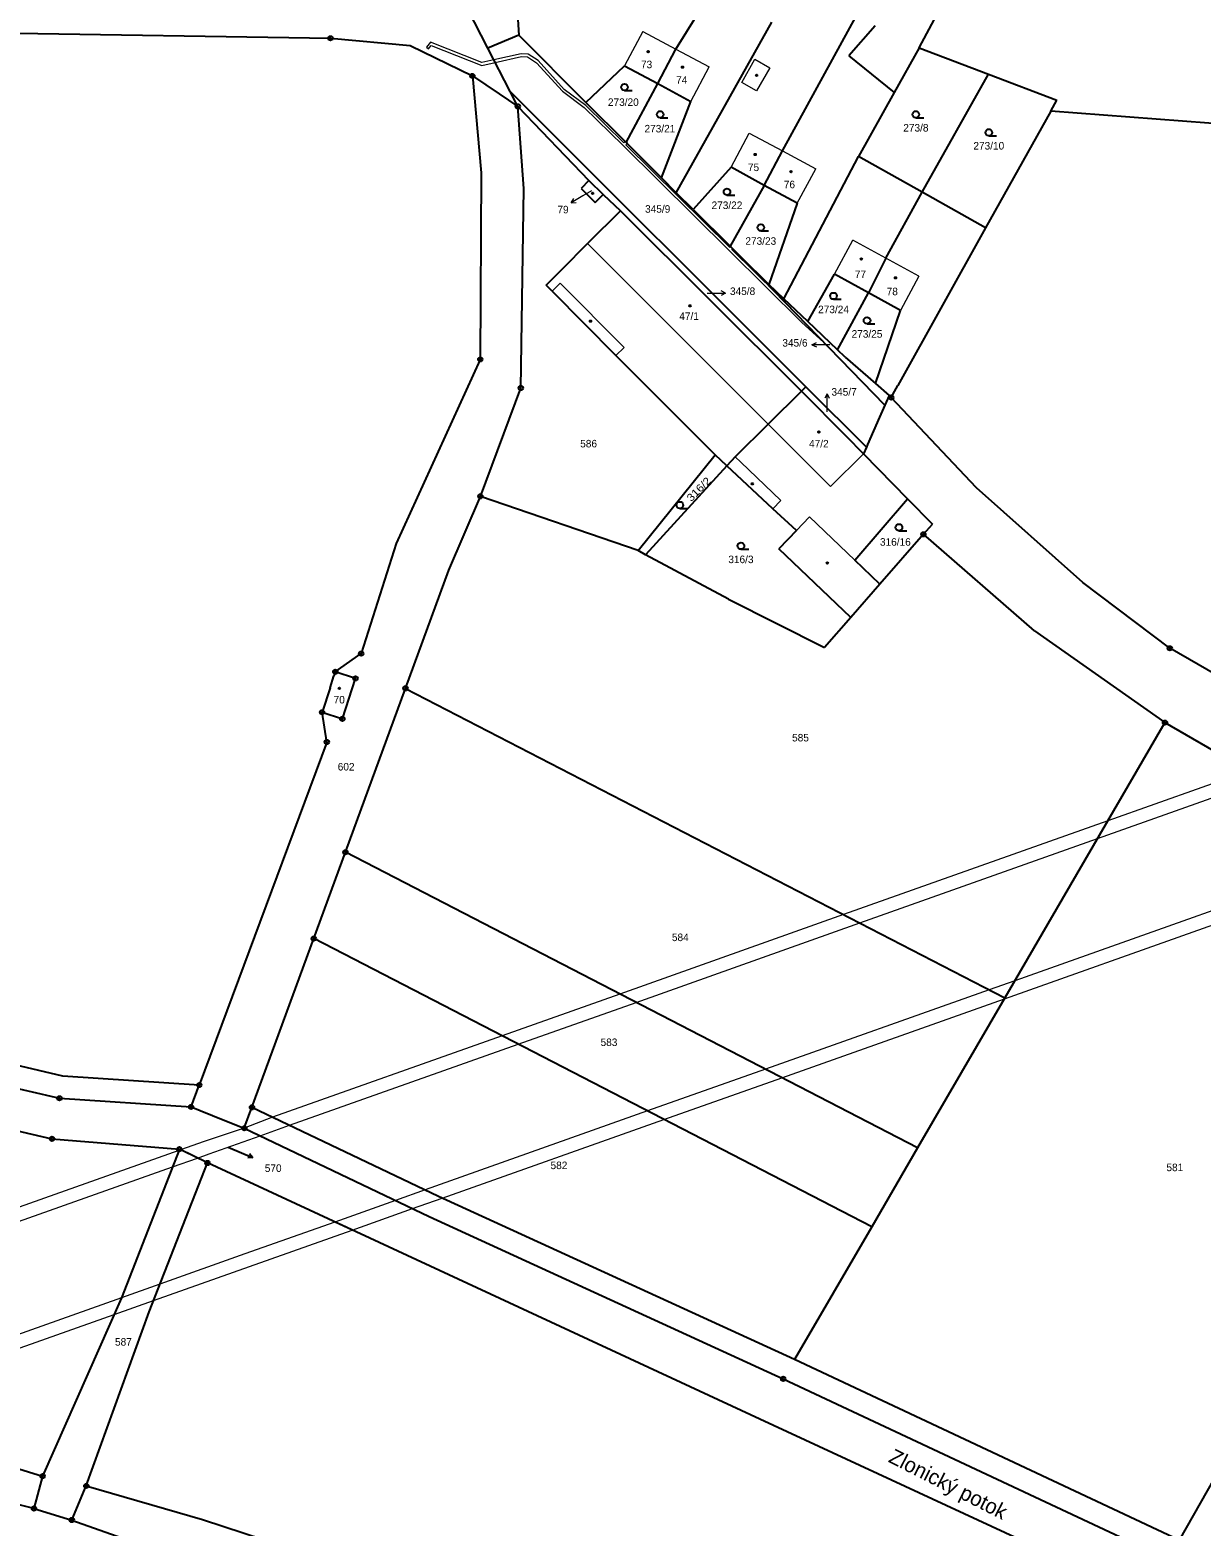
# Model space of a CAD drawing. Extents: x -759947 to -757003, y -1019641 to -1017100.
# Drawn here: x -758964.9 to -758700.7, y -1018773.9 to -1018436.3 of the extents above; entities that cross this region are included whole.
import ezdxf
from ezdxf.enums import TextEntityAlignment as Align

# ---------------------------------------------------------------- set-up
doc = ezdxf.new("R2010")
doc.units = 0
doc.header["$LTSCALE"] = 0.68
for name, color, linetype, lineweight in [('1', 7, 'Continuous', 25), ('13', 7, 'Continuous', 13), ('3', 7, 'Continuous', 25), ('4', 7, 'Continuous', 13), ('5', 7, 'Continuous', 25), ('7', 7, 'Continuous', 13), ('8', 7, 'Continuous', 25)]:
    doc.layers.add(name, color=color, linetype=linetype, lineweight=lineweight)
doc.layers.add('2', color=7, linetype='Continuous')

msp = doc.modelspace()

# ---------------------------------------------------------------- linework, layer by layer
at = {"layer": '1'}
for p, q in [((-758764.33, -1018440.35), (-758753.03, -1018419.23)), ((-758861.61, -1018440.43), (-758870.7, -1018422.76)), ((-758819.17, -1018440.68), (-758810.7, -1018426.99)), ((-758855.05, -1018430.41), (-758854.65, -1018437.49)), ((-758819.12, -1018473.07), (-758797.54, -1018434.61)), ((-758795.15, -1018463.63), (-758778.26, -1018432.71)), ((-758978.24, -1018436.89), (-758897.12, -1018438.22)), ((-758854.65, -1018437.49), (-758861.61, -1018440.43)), ((-758839.48, -1018452.69), (-758854.65, -1018437.49)), ((-758774.23, -1018435.43), (-758780.16, -1018442.19)), ((-758897.12, -1018438.22), (-758879.11, -1018439.86)), ((-758879.11, -1018439.86), (-758865.1, -1018446.71)), ((-758856.58, -1018450.2), (-758861.61, -1018440.43)), ((-758823.27, -1018448.39), (-758819.17, -1018440.68)), ((-758764.33, -1018440.35), (-758769.96, -1018450.45)), ((-758764.33, -1018440.35), (-758748.67, -1018446.31)), ((-758839.48, -1018452.69), (-758830.77, -1018444.4)), ((-758830.77, -1018444.4), (-758823.27, -1018448.39)), ((-758780.16, -1018442.19), (-758769.96, -1018450.45)), ((-758865.1, -1018446.71), (-758859.08, -1018450.74)), ((-758865.1, -1018446.71), (-758863.12, -1018468.6)), ((-758763.6, -1018472.94), (-758748.67, -1018446.31)), ((-758748.67, -1018446.31), (-758733.24, -1018452.19)), ((-758859.08, -1018450.74), (-758854.84, -1018453.58)), ((-758854.84, -1018453.58), (-758856.58, -1018450.2)), ((-758856.58, -1018450.2), (-758789.88, -1018516.85)), ((-758830.43, -1018461.74), (-758823.27, -1018448.39)), ((-758823.27, -1018448.39), (-758815.81, -1018452.49)), ((-758769.96, -1018450.45), (-758777.99, -1018464.92)), ((-758854.84, -1018453.58), (-758838.81, -1018470.28)), ((-758853.48, -1018472.11), (-758854.84, -1018453.58)), ((-758830.43, -1018461.74), (-758839.48, -1018452.69)), ((-758822.45, -1018469.74), (-758815.81, -1018452.49)), ((-758734.62, -1018454.67), (-758749.31, -1018481.02)), ((-758734.62, -1018454.67), (-758733.24, -1018452.19)), ((-758668.79, -1018459.65), (-758734.62, -1018454.67)), ((-758822.45, -1018469.74), (-758830.43, -1018461.74)), ((-758799.3, -1018471.42), (-758795.15, -1018463.63)), ((-758794.82, -1018497), (-758777.99, -1018464.92)), ((-758763.6, -1018472.94), (-758777.99, -1018464.92)), ((-758806.75, -1018467.31), (-758815.31, -1018476.89)), ((-758799.3, -1018471.42), (-758806.75, -1018467.31)), ((-758863.12, -1018468.6), (-758863.32, -1018510.68)), ((-758838.81, -1018470.28), (-758840.59, -1018472.13)), ((-758838.81, -1018470.28), (-758835.61, -1018473.44)), ((-758819.12, -1018473.07), (-758822.45, -1018469.74)), ((-758799.3, -1018471.42), (-758806.97, -1018485.09)), ((-758791.8, -1018475.42), (-758799.3, -1018471.42)), ((-758854.17, -1018517.13), (-758853.48, -1018472.11)), ((-758840.59, -1018472.13), (-758837.39, -1018475.27)), ((-758837.39, -1018475.27), (-758835.61, -1018473.44)), ((-758835.61, -1018473.44), (-758831.72, -1018477.12)), ((-758815.31, -1018476.89), (-758819.12, -1018473.07)), ((-758771.84, -1018487.83), (-758763.6, -1018472.94)), ((-758749.31, -1018481.02), (-758763.6, -1018472.94)), ((-758831.72, -1018477.12), (-758839.07, -1018484.43)), ((-758790.89, -1018517.86), (-758831.72, -1018477.12)), ((-758815.31, -1018476.89), (-758806.97, -1018485.09)), ((-758791.8, -1018475.42), (-758798.23, -1018493.76)), ((-758749.31, -1018481.02), (-758769.15, -1018516.57)), ((-758844.75, -1018490.27), (-758839.16, -1018484.52)), ((-758839.16, -1018484.52), (-758839.07, -1018484.43)), ((-758806.97, -1018485.09), (-758804.52, -1018487.56)), ((-758804.52, -1018487.56), (-758798.23, -1018493.76)), ((-758772.05, -1018521.01), (-758804.52, -1018487.56)), ((-758771.84, -1018487.83), (-758775.77, -1018495.67)), ((-758848.46, -1018493.96), (-758844.75, -1018490.27)), ((-758789.39, -1018502.16), (-758783.44, -1018491.47)), ((-758775.77, -1018495.67), (-758783.44, -1018491.47)), ((-758847.11, -1018495.31), (-758848.46, -1018493.96)), ((-758847.11, -1018495.31), (-758832.72, -1018509.77)), ((-758794.82, -1018497), (-758798.23, -1018493.76)), ((-758789.39, -1018502.16), (-758794.82, -1018497)), ((-758782.71, -1018508.51), (-758775.77, -1018495.67)), ((-758768.5, -1018499.64), (-758775.77, -1018495.67)), ((-758782.71, -1018508.51), (-758789.39, -1018502.16)), ((-758774.19, -1018516.08), (-758768.5, -1018499.64)), ((-758780.99, -1018510.14), (-758782.71, -1018508.51)), ((-758863.32, -1018510.68), (-758882.32, -1018552.24)), ((-758832.72, -1018509.77), (-758810.36, -1018532.24)), ((-758780.99, -1018510.14), (-758774.19, -1018516.08)), ((-758863.3, -1018541.58), (-758854.17, -1018517.13)), ((-758790.89, -1018517.86), (-758798.34, -1018525.26)), ((-758790.89, -1018517.86), (-758789.88, -1018516.85)), ((-758780.73, -1018528.1), (-758790.89, -1018517.86)), ((-758789.88, -1018516.85), (-758776.21, -1018530.51)), ((-758774.19, -1018516.08), (-758771.08, -1018518.79)), ((-758771.08, -1018518.79), (-758772.05, -1018521.01)), ((-758771.08, -1018518.79), (-758770.61, -1018519.28)), ((-758770.61, -1018519.28), (-758769.15, -1018516.57)), ((-758772.05, -1018521.01), (-758773.25, -1018523.74)), ((-758751.37, -1018539.67), (-758770.61, -1018519.28)), ((-758798.34, -1018525.26), (-758805.8, -1018532.65)), ((-758773.25, -1018523.74), (-758775.93, -1018529.86)), ((-758776.85, -1018531.97), (-758780.73, -1018528.1)), ((-758827.72, -1018553.83), (-758810.36, -1018532.24)), ((-758807.69, -1018534.72), (-758810.36, -1018532.24)), ((-758805.8, -1018532.65), (-758807.69, -1018534.72)), ((-758776.21, -1018530.51), (-758776.85, -1018531.97)), ((-758776.85, -1018531.97), (-758766.92, -1018542.11)), ((-758775.93, -1018529.86), (-758776.21, -1018530.51)), ((-758807.69, -1018534.72), (-758826.03, -1018554.74)), ((-758797.31, -1018544.36), (-758807.69, -1018534.72)), ((-758870.41, -1018558.22), (-758863.3, -1018541.58)), ((-758827.72, -1018553.83), (-758863.3, -1018541.58)), ((-758778.83, -1018556), (-758766.92, -1018542.11)), ((-758766.92, -1018542.11), (-758761.33, -1018547.82)), ((-758727.4, -1018561), (-758751.37, -1018539.67)), ((-758792.01, -1018549.28), (-758797.31, -1018544.36)), ((-758792.01, -1018549.28), (-758795.98, -1018553.42)), ((-758763.36, -1018550.14), (-758761.33, -1018547.82)), ((-758882.32, -1018552.24), (-758890.2, -1018577.06)), ((-758763.36, -1018550.14), (-758773.19, -1018561.41)), ((-758738.31, -1018571.89), (-758763.36, -1018550.14)), ((-758826.03, -1018554.74), (-758827.72, -1018553.83)), ((-758807.31, -1018564.78), (-758826.03, -1018554.74)), ((-758779.76, -1018568.94), (-758795.98, -1018553.42)), ((-758773.19, -1018561.41), (-758778.83, -1018556)), ((-758880.19, -1018584.9), (-758870.41, -1018558.22)), ((-758773.19, -1018561.41), (-758779.76, -1018568.94)), ((-758707.76, -1018575.85), (-758727.4, -1018561)), ((-758807.31, -1018564.78), (-758785.65, -1018575.68)), ((-758779.76, -1018568.94), (-758785.65, -1018575.68)), ((-758738.31, -1018571.89), (-758708.86, -1018592.62)), ((-758620.29, -1018626.16), (-758707.76, -1018575.85)), ((-758896.03, -1018581.16), (-758890.2, -1018577.06)), ((-758897.21, -1018584.78), (-758896.34, -1018582.11)), ((-758896.03, -1018581.16), (-758896.34, -1018582.11)), ((-758891.47, -1018582.65), (-758896.03, -1018581.16)), ((-758894.44, -1018591.78), (-758891.47, -1018582.65)), ((-758897.21, -1018584.78), (-758899.01, -1018590.29)), ((-758893.74, -1018621.88), (-758880.19, -1018584.9)), ((-758880.19, -1018584.9), (-758744.99, -1018654.76)), ((-758899.01, -1018590.29), (-758894.44, -1018591.78)), ((-758897.94, -1018597.01), (-758899.01, -1018590.29)), ((-758708.86, -1018592.62), (-758744.99, -1018654.76)), ((-758708.86, -1018592.62), (-758675.8, -1018611.72)), ((-758897.94, -1018597.01), (-758926.72, -1018674.41)), ((-758900.88, -1018641.36), (-758893.74, -1018621.88)), ((-758764.66, -1018688.58), (-758893.74, -1018621.88)), ((-758627.3, -1018638.55), (-758705.63, -1018777.1)), ((-758914.83, -1018679.44), (-758900.88, -1018641.36)), ((-758775.02, -1018706.39), (-758900.88, -1018641.36)), ((-758744.99, -1018654.76), (-758764.66, -1018688.58)), ((-759085.07, -1018657.87), (-758959.96, -1018686.53)), ((-758957.52, -1018672.43), (-759017.7, -1018658.31)), ((-759018.84, -1018663.18), (-758958.26, -1018677.39)), ((-758926.72, -1018674.41), (-758957.52, -1018672.43)), ((-758928.57, -1018679.34), (-758926.72, -1018674.41)), ((-758958.26, -1018677.39), (-758928.57, -1018679.34)), ((-758928.57, -1018679.34), (-758926.55, -1018680.15)), ((-758926.55, -1018680.15), (-758920.93, -1018682.41)), ((-758916.56, -1018684.16), (-758914.83, -1018679.44)), ((-758872.77, -1018699.52), (-758914.83, -1018679.44)), ((-758920.93, -1018682.41), (-758916.56, -1018684.16)), ((-758916.56, -1018684.16), (-758874.89, -1018704.05)), ((-758959.96, -1018686.53), (-758931.21, -1018688.88)), ((-758931.21, -1018688.88), (-758944.27, -1018722.43)), ((-758924.87, -1018691.99), (-758931.21, -1018688.88)), ((-758764.66, -1018688.58), (-758775.02, -1018706.39)), ((-758938.03, -1018725.59), (-758924.87, -1018691.99)), ((-758800.25, -1018749.79), (-758924.87, -1018691.99)), ((-758792.45, -1018736.36), (-758872.77, -1018699.52)), ((-758874.89, -1018704.05), (-758794.98, -1018740.7)), ((-758775.02, -1018706.39), (-758792.45, -1018736.36)), ((-758944.27, -1018722.43), (-758962.06, -1018762.66)), ((-758952.2, -1018764.85), (-758938.03, -1018725.59)), ((-758705.63, -1018777.1), (-758792.45, -1018736.36)), ((-759033.69, -1018740.44), (-758962.06, -1018762.66)), ((-758794.98, -1018740.7), (-758708.09, -1018781.46)), ((-758643.3, -1018822.47), (-758800.25, -1018749.79)), ((-758964.01, -1018769.96), (-759016.24, -1018757.08)), ((-758962.06, -1018762.66), (-758964.01, -1018769.96)), ((-758955.47, -1018772.55), (-758952.2, -1018764.85)), ((-758952.2, -1018764.85), (-758925.98, -1018772.45)), ((-758964.01, -1018769.96), (-758955.47, -1018772.55)), ((-758955.47, -1018772.55), (-758935.46, -1018779.65)), ((-758925.98, -1018772.45), (-758884.11, -1018786.12))]:
    msp.add_line(p, q, dxfattribs=at)
at = {"layer": '13'}
for points in [[(-758875.49, -1018440.25), (-758875.03, -1018440.63), (-758874.39, -1018439.85), (-758863, -1018444.34), (-758859.94, -1018443.66), (-758860.23, -1018443.11), (-758862.96, -1018443.72), (-758874.57, -1018439.13)], [(-758839.91, -1018453.84), (-758831.11, -1018462.45), (-758807.21, -1018486.1), (-758790.75, -1018502.35), (-758785.88, -1018506.77), (-758796.42, -1018495.9), (-758806.6, -1018485.87), (-758806.41, -1018485.65), (-758806.86, -1018485.2), (-758807.05, -1018485.42), (-758830.46, -1018462.26), (-758830.2, -1018461.97), (-758830.43, -1018461.74), (-758830.67, -1018461.5), (-758830.93, -1018461.79), (-758839.51, -1018453.38), (-758844.41, -1018449.75), (-758850.27, -1018443.27), (-758852.5, -1018441.8), (-758854.11, -1018441.75), (-758860.23, -1018443.11), (-758859.94, -1018443.66), (-758854.05, -1018442.35), (-758852.68, -1018442.4), (-758850.67, -1018443.73), (-758844.81, -1018450.19)], [(-758830.59, -1018461.42), (-758830.67, -1018461.5), (-758830.43, -1018461.74), (-758830.38, -1018461.64)], [(-758830.38, -1018461.64), (-758830.43, -1018461.74), (-758830.2, -1018461.97), (-758830.13, -1018461.89)], [(-758724.08, -1018618.8), (-758686.59, -1018605.49), (-758689.97, -1018603.53), (-758721.76, -1018614.81)], [(-758777.73, -1018637.84), (-758724.08, -1018618.8), (-758721.76, -1018614.81), (-758781.37, -1018635.96)], [(-758742.72, -1018650.86), (-758744.99, -1018654.76), (-758745.08, -1018654.92), (-758655.3, -1018623.06), (-758658.85, -1018621.1)], [(-758781.37, -1018635.96), (-758831.84, -1018653.87), (-758828.19, -1018655.75), (-758777.73, -1018637.84)], [(-758744.99, -1018654.76), (-758742.72, -1018650.86), (-758748.54, -1018652.92)], [(-758854.77, -1018665.18), (-758828.19, -1018655.75), (-758831.84, -1018653.87), (-758858.42, -1018663.3)], [(-758748.54, -1018652.92), (-758799.01, -1018670.83), (-758795.31, -1018672.74), (-758745.08, -1018654.92), (-758744.99, -1018654.76)], [(-758858.42, -1018663.3), (-758910.18, -1018681.66), (-758906.35, -1018683.49), (-758854.77, -1018665.18)], [(-758821.89, -1018682.17), (-758795.31, -1018672.74), (-758799.01, -1018670.83), (-758825.58, -1018680.26)], [(-758825.58, -1018680.26), (-758875.79, -1018698.08), (-758872.77, -1018699.52), (-758871.91, -1018699.92), (-758821.89, -1018682.17)], [(-758916.56, -1018684.16), (-758925.6, -1018687.13), (-758930.92, -1018689.02), (-758927.15, -1018690.87), (-758924.45, -1018689.92), (-758913.01, -1018685.86)], [(-758910.18, -1018681.66), (-758916.56, -1018684.16), (-758913.01, -1018685.86), (-758906.35, -1018683.49)], [(-758931.32, -1018689.16), (-759057.03, -1018733.77), (-759052.08, -1018735.18), (-758932.76, -1018692.86)], [(-758931.21, -1018688.88), (-758931.32, -1018689.16), (-758932.76, -1018692.86), (-758927.15, -1018690.87), (-758930.92, -1018689.02)], [(-758875.79, -1018698.08), (-758882.45, -1018700.44), (-758878.59, -1018702.29), (-758871.91, -1018699.92), (-758872.77, -1018699.52)], [(-758892.23, -1018707.13), (-758878.59, -1018702.29), (-758882.45, -1018700.44), (-758896.16, -1018705.31)], [(-758896.16, -1018705.31), (-758916.44, -1018712.51), (-758935.58, -1018719.33), (-758937.02, -1018723.02), (-758915.42, -1018715.36), (-758892.23, -1018707.13)], [(-758944.27, -1018722.43), (-758945.93, -1018726.18), (-758937.02, -1018723.02), (-758935.58, -1018719.33)], [(-758944.27, -1018722.43), (-759013.08, -1018746.83), (-759008.31, -1018748.31), (-758945.93, -1018726.18)]]:
    msp.add_lwpolyline(points, close=True, dxfattribs=at)
at = {"layer": '3'}
for p, q in [((-758830.773, -1018450.02), (-758829.023, -1018450.02)), ((-758822.753, -1018456.14), (-758821.003, -1018456.14)), ((-758765.043, -1018456.14), (-758763.293, -1018456.14)), ((-758748.593, -1018460.2), (-758746.843, -1018460.2)), ((-758807.663, -1018473.62), (-758805.913, -1018473.62)), ((-758800.033, -1018481.69), (-758798.283, -1018481.69)), ((-758783.623, -1018497.12), (-758781.873, -1018497.12)), ((-758776.073, -1018502.65), (-758774.323, -1018502.65)), ((-758818.293, -1018544.28), (-758816.543, -1018544.28)), ((-758768.863, -1018549.33), (-758767.113, -1018549.33)), ((-758804.513, -1018553.52), (-758802.763, -1018553.52)), ((-758914.686, -1018690.737), (-758915.781, -1018690.817))]:
    msp.add_line(p, q, dxfattribs=at)
msp.add_lwpolyline([(-758920.209, -1018688.392), (-758914.686, -1018690.737), (-758915.39, -1018689.893)], dxfattribs=at)
for centre in [(-758830.7729, -1018449.2698), (-758822.7529, -1018455.3898), (-758765.0429, -1018455.3898), (-758748.5929, -1018459.4498), (-758807.6629, -1018472.8698), (-758800.0329, -1018480.9398), (-758783.6229, -1018496.3698), (-758776.0729, -1018501.8998), (-758818.2929, -1018543.5298), (-758768.8629, -1018548.5798), (-758804.5129, -1018552.7698)]:
    msp.add_circle(centre, 0.75, dxfattribs=at)
at = {"layer": '4'}
for p, q in [((-758826.67, -1018436.69), (-758830.77, -1018444.4)), ((-758826.67, -1018436.69), (-758819.17, -1018440.68)), ((-758819.17, -1018440.68), (-758811.66, -1018444.68)), ((-758815.81, -1018452.49), (-758811.66, -1018444.68)), ((-758806.75, -1018467.31), (-758802.65, -1018459.63)), ((-758802.65, -1018459.63), (-758795.15, -1018463.63)), ((-758795.15, -1018463.63), (-758787.65, -1018467.64)), ((-758791.8, -1018475.42), (-758787.65, -1018467.64)), ((-758839.16, -1018484.52), (-758798.34, -1018525.26)), ((-758783.44, -1018491.47), (-758779.3, -1018483.79)), ((-758771.84, -1018487.83), (-758779.3, -1018483.79)), ((-758764.37, -1018491.88), (-758771.84, -1018487.83)), ((-758764.37, -1018491.88), (-758768.5, -1018499.64)), ((-758845.31, -1018493.44), (-758847.11, -1018495.31)), ((-758830.83, -1018507.96), (-758845.31, -1018493.44)), ((-758832.72, -1018509.77), (-758830.83, -1018507.96)), ((-758788.12, -1018535.52), (-758798.34, -1018525.26)), ((-758805.8, -1018532.65), (-758804.54, -1018533.87)), ((-758776.85, -1018531.97), (-758784.3, -1018539.37)), ((-758804.54, -1018533.87), (-758795.55, -1018542.54)), ((-758784.3, -1018539.37), (-758788.12, -1018535.52)), ((-758797.31, -1018544.36), (-758795.55, -1018542.54)), ((-758789.06, -1018546.2), (-758792.01, -1018549.28)), ((-758778.83, -1018556), (-758789.06, -1018546.2))]:
    msp.add_line(p, q, dxfattribs=at)
msp.add_lwpolyline([(-758801.38, -1018442.97), (-758798.02, -1018444.86), (-758800.98, -1018450.08), (-758804.33, -1018448.17)], close=True, dxfattribs=at)
at = {"layer": '5'}
for centre in [(-758825.4368, -1018441.2292), (-758817.7068, -1018444.7292), (-758800.9568, -1018446.5592), (-758801.3168, -1018464.4492), (-758793.2168, -1018468.3192), (-758837.9668, -1018473.1892), (-758777.3768, -1018488.0292), (-758769.6468, -1018492.2692), (-758816.0068, -1018498.5992), (-758838.4568, -1018502.0392), (-758786.9468, -1018527.0592), (-758801.9368, -1018538.7492), (-758785.0368, -1018556.6292), (-758895.1068, -1018584.8892)]:
    msp.add_circle(centre, 0.175, dxfattribs=at)
at = {"layer": '7'}
for p, q in [((-758842.782, -1018475.346), (-758841.666, -1018475.259)), ((-758807.989, -1018495.72), (-758808.99, -1018495.219)), ((-758788.491, -1018507.36), (-758787.49, -1018507.861)), ((-758785.09, -1018518.429), (-758785.591, -1018519.43))]:
    msp.add_line(p, q, dxfattribs=at)
for points in [[(-758838.24, -1018472.64), (-758840.21, -1018473.8), (-758842.782, -1018475.346), (-758842.182, -1018474.401)], [(-758812.17, -1018495.72), (-758810.99, -1018495.72), (-758807.989, -1018495.72), (-758808.99, -1018496.221)], [(-758784.44, -1018507.36), (-758785.49, -1018507.36), (-758788.491, -1018507.36), (-758787.49, -1018506.859)], [(-758785.09, -1018522.53), (-758785.09, -1018521.43), (-758785.09, -1018518.429), (-758784.589, -1018519.43)]]:
    msp.add_lwpolyline(points, dxfattribs=at)
at = {"layer": '8'}
for centre, radius in [((-758897.12, -1018438.2199), 0.5), ((-758897.12, -1018438.2199), 0.0303), ((-758865.1, -1018446.7099), 0.5), ((-758865.1, -1018446.7099), 0.0303), ((-758854.84, -1018453.5799), 0.5), ((-758854.84, -1018453.5799), 0.0303), ((-758863.32, -1018510.6799), 0.5), ((-758863.32, -1018510.6799), 0.0303), ((-758854.17, -1018517.1299), 0.5), ((-758854.17, -1018517.1299), 0.0303), ((-758770.61, -1018519.2799), 0.5), ((-758770.61, -1018519.2799), 0.0303), ((-758863.3, -1018541.5799), 0.5), ((-758863.3, -1018541.5799), 0.0303), ((-758763.36, -1018550.1399), 0.5), ((-758763.36, -1018550.1399), 0.0303), ((-758890.2, -1018577.0599), 0.5), ((-758707.76, -1018575.8499), 0.5), ((-758707.76, -1018575.8499), 0.0303), ((-758890.2, -1018577.0599), 0.0303), ((-758896.03, -1018581.1599), 0.5), ((-758896.03, -1018581.1599), 0.0303), ((-758891.47, -1018582.6499), 0.5), ((-758891.47, -1018582.6499), 0.0303), ((-758880.19, -1018584.8999), 0.5), ((-758880.19, -1018584.8999), 0.0303), ((-758899.01, -1018590.2899), 0.5), ((-758899.01, -1018590.2899), 0.0303), ((-758894.44, -1018591.7799), 0.5), ((-758894.44, -1018591.7799), 0.0303), ((-758708.86, -1018592.6199), 0.5), ((-758708.86, -1018592.6199), 0.0303), ((-758897.94, -1018597.0099), 0.5), ((-758897.94, -1018597.0099), 0.0303), ((-758893.74, -1018621.8799), 0.5), ((-758893.74, -1018621.8799), 0.0303), ((-758900.88, -1018641.3599), 0.5), ((-758900.88, -1018641.3599), 0.0303), ((-758926.72, -1018674.4099), 0.5), ((-758926.72, -1018674.4099), 0.0303), ((-758958.26, -1018677.3899), 0.5), ((-758958.26, -1018677.3899), 0.0303), ((-758928.57, -1018679.3399), 0.5), ((-758928.57, -1018679.3399), 0.0303), ((-758914.83, -1018679.4399), 0.5), ((-758914.83, -1018679.4399), 0.0303), ((-758916.56, -1018684.1599), 0.5), ((-758916.56, -1018684.1599), 0.0303), ((-758959.96, -1018686.5299), 0.5), ((-758959.96, -1018686.5299), 0.0303), ((-758931.21, -1018688.8799), 0.5), ((-758931.21, -1018688.8799), 0.0303), ((-758924.87, -1018691.9899), 0.5), ((-758924.87, -1018691.9899), 0.0303), ((-758794.98, -1018740.6999), 0.5), ((-758794.98, -1018740.6999), 0.0303), ((-758962.06, -1018762.6599), 0.5), ((-758962.06, -1018762.6599), 0.0303), ((-758952.2, -1018764.8499), 0.5), ((-758952.2, -1018764.8499), 0.0303), ((-758964.01, -1018769.9599), 0.5), ((-758964.01, -1018769.9599), 0.0303), ((-758955.47, -1018772.5499), 0.5), ((-758955.47, -1018772.5499), 0.0303)]:
    msp.add_circle(centre, radius, dxfattribs=at)

# ---------------------------------------------------------------- texts
at = {"layer": '2'}
for s, p in [('73', (-758825.799, -1018444.975)), ('74', (-758817.879, -1018448.475)), ('273/20', (-758831.05, -1018453.485)), ('273/21', (-758822.8, -1018459.465)), ('273/8', (-758765.05, -1018459.265)), ('273/10', (-758748.6, -1018463.325)), ('75', (-758801.679, -1018468.185)), ('76', (-758793.579, -1018472.055)), ('273/22', (-758807.67, -1018476.745)), ('79', (-758844.659, -1018477.715)), ('345/9', (-758823.3, -1018477.585)), ('273/23', (-758800.04, -1018484.815)), ('77', (-758777.559, -1018492.325)), ('78', (-758770.379, -1018496.195)), ('273/24', (-758783.63, -1018500.245)), ('47/1', (-758816.209, -1018501.765)), ('273/25', (-758776.08, -1018505.775)), ('47/2', (-758786.939, -1018530.545)), ('316/16', (-758769.68, -1018552.715)), ('316/3', (-758804.52, -1018556.645))]:
    msp.add_text(s, height=1.7, dxfattribs=at).set_placement(p, align=Align.CENTER)
for s, p in [('345/8', (-758806.99, -1018496.145)), ('345/7', (-758784.09, -1018518.855)), ('586', (-758840.78, -1018530.535)), ('70', (-758896.41, -1018588.305)), ('585', (-758792.98, -1018596.875)), ('602', (-758895.48, -1018603.435)), ('584', (-758820.09, -1018641.925)), ('583', (-758836.18, -1018665.605)), ('570', (-758911.94, -1018694.005)), ('582', (-758847.47, -1018693.375)), ('581', (-758708.53, -1018693.835)), ('587', (-758945.73, -1018733.205))]:
    msp.add_text(s, height=1.7, dxfattribs=at).set_placement(p)
msp.add_text('345/6', height=1.7, dxfattribs=at).set_placement((-758789.49, -1018507.785), align=Align.RIGHT)
at = {"layer": '2', "width": 1.15}
msp.add_text('316/2', height=1.7, rotation=45, dxfattribs=at).set_placement((-758813.4225, -1018540.5735), align=Align.CENTER)
at = {"layer": '7'}
msp.add_text('Zlonický potok', height=3.4, rotation=333, dxfattribs=at).set_placement((-758771.455, -1018759.347))

doc.saveas('drawing.dxf')
